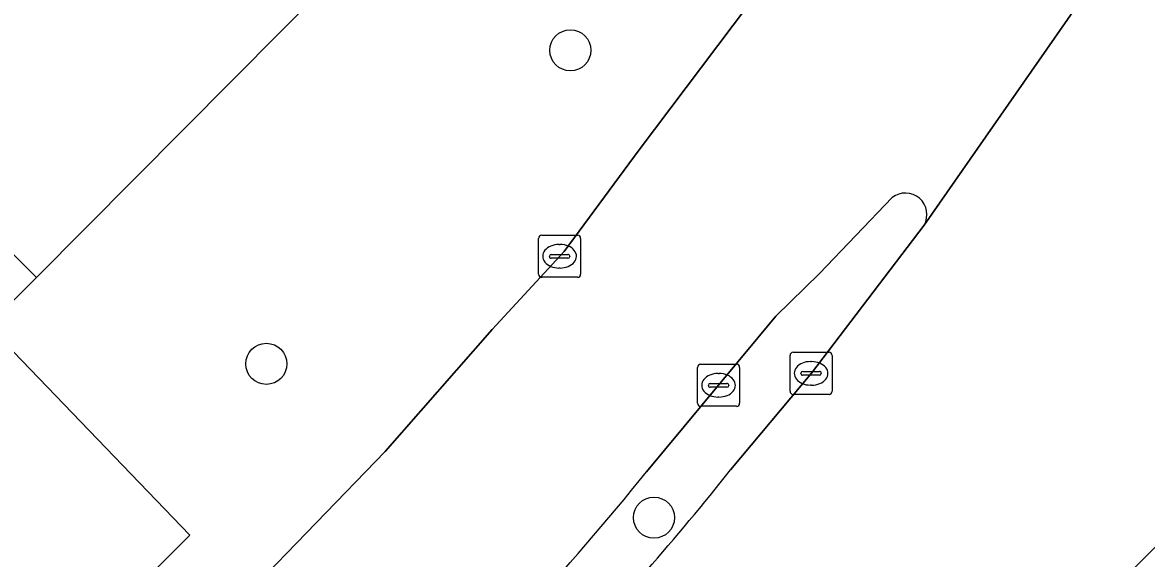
# Model space of a CAD drawing. Extents: x 159960 to 160866, y 382700 to 383354.
# Drawn here: x 160313.77 to 160340.51, y 383128.31 to 383141.06 of the extents above; entities that cross this region are included whole.
import ezdxf

# ---------------------------------------------------------------- set-up
doc = ezdxf.new("R2010")
doc.units = 0
for name, color, linetype in [('IMGEO_Boom', 7, 'Continuous'), ('IMGEO_Erf', 7, 'Continuous'), ('IMGEO_Kolk', 7, 'Continuous'), ('IMGEO_Muur', 7, 'Continuous'), ('IMGEO_Parkeervlak_open', 7, 'Continuous'), ('IMGEO_Rijbaan_lokaal_gesloten', 7, 'Continuous'), ('IMGEO_Verkeerseiland_open', 7, 'Continuous'), ('IMGEO_Voetpad_open', 7, 'Continuous')]:
    doc.layers.add(name, color=color, linetype=linetype)

msp = doc.modelspace()

# ---------------------------------------------------------------- linework, layer by layer
at = {"layer": 'IMGEO_Boom'}
for centre in [(160326.801, 383140.398), (160319.57, 383132.943), (160328.79, 383129.286)]:
    msp.add_circle(centre, 0.489, dxfattribs=at)
at = {"layer": 'IMGEO_Erf'}
msp.add_lwpolyline([(160317.749, 383128.872), (160312.955, 383133.845), (160299.647, 383147.532), (160269.731, 383117.974), (160269.177, 383118.534), (160268.029, 383117.389), (160269.72, 383115.677), (160266.437, 383112.352), (160263.067, 383108.94), (160261.921, 383110.101), (160243.414, 383091.22), (160245.084, 383089.53), (160241.693, 383086.103), (160238.297, 383082.67), (160236.55, 383084.438), (160235.723, 383083.544), (160237.518, 383081.722), (160232.527, 383076.804), (160248.572, 383060.664), (160250.829, 383062.553), (160255.939, 383067.31)], close=True, dxfattribs=at)
msp.add_lwpolyline([(160308.737, 383143.597), (160312.99, 383139.346), (160311.372, 383137.727), (160314.099, 383134.997), (160322.256, 383143.204)], dxfattribs=at)
at = {"layer": 'IMGEO_Kolk'}
for p, q in [((160326.044, 383135.075), (160326.044, 383135.927)), ((160326.119, 383136.001), (160326.971, 383136.001)), ((160326.532, 383135.781), (160326.557, 383135.781)), ((160327.045, 383135.927), (160327.045, 383135.075)), ((160326.303, 383135.495), (160326.303, 383135.507)), ((160326.346, 383135.544), (160326.744, 383135.544)), ((160326.787, 383135.507), (160326.787, 383135.495)), ((160326.741, 383135.458), (160326.343, 383135.458)), ((160326.971, 383135.001), (160326.119, 383135.001)), ((160326.555, 383135.221), (160326.53, 383135.221)), ((160332.026, 383132.291), (160332.026, 383133.143)), ((160332.101, 383133.217), (160332.953, 383133.217)), ((160333.027, 383133.143), (160333.027, 383132.291)), ((160329.825, 383132.007), (160329.825, 383132.859)), ((160329.9, 383132.933), (160330.752, 383132.933)), ((160330.826, 383132.859), (160330.826, 383132.007)), ((160332.514, 383132.997), (160332.539, 383132.997)), ((160330.313, 383132.713), (160330.338, 383132.713)), ((160332.285, 383132.711), (160332.285, 383132.723)), ((160332.723, 383132.674), (160332.325, 383132.674)), ((160332.328, 383132.76), (160332.726, 383132.76)), ((160332.769, 383132.723), (160332.769, 383132.711)), ((160330.084, 383132.427), (160330.084, 383132.439)), ((160330.522, 383132.39), (160330.124, 383132.39)), ((160330.127, 383132.476), (160330.525, 383132.476)), ((160330.568, 383132.439), (160330.568, 383132.427)), ((160332.537, 383132.437), (160332.512, 383132.437)), ((160330.336, 383132.153), (160330.311, 383132.153)), ((160332.953, 383132.217), (160332.101, 383132.217)), ((160330.752, 383131.933), (160329.9, 383131.933))]:
    msp.add_line(p, q, dxfattribs=at)
for points in [[(160326.044, 383135.075), (160326.044, 383135.927)], [(160326.119, 383136.001), (160326.971, 383136.001)], [(160327.045, 383135.927), (160327.045, 383135.075)], [(160326.971, 383135.001), (160326.119, 383135.001)], [(160332.026, 383132.291), (160332.026, 383133.143)], [(160332.101, 383133.217), (160332.953, 383133.217)], [(160333.027, 383133.143), (160333.027, 383132.291)], [(160329.825, 383132.007), (160329.825, 383132.859)], [(160329.9, 383132.933), (160330.752, 383132.933)], [(160330.826, 383132.859), (160330.826, 383132.007)], [(160332.953, 383132.217), (160332.101, 383132.217)], [(160330.752, 383131.933), (160329.9, 383131.933)]]:
    msp.add_lwpolyline(points, dxfattribs=at)
for centre, radius, start, end in [((160326.121, 383135.925), 0.0765, 91.552, 178.448), ((160326.121, 383135.925), 0.0765, 91.552, 178.448), ((160326.969, 383135.925), 0.0765, 1.552, 88.448), ((160326.969, 383135.925), 0.0765, 1.552, 88.448), ((160326.343, 383135.504), 0.0403, 85.8775, 175.7526), ((160326.34, 383135.494), 0.0366, 178.938, 274.7102), ((160326.744, 383135.501), 0.043, 264.8664, 352.4533), ((160326.748, 383135.506), 0.0386, 1.7309, 96.639), ((160326.121, 383135.077), 0.0765, 181.552, 268.448), ((160326.121, 383135.077), 0.0765, 181.552, 268.448), ((160326.969, 383135.077), 0.0765, 271.552, 358.448), ((160326.969, 383135.077), 0.0765, 271.552, 358.448), ((160332.103, 383133.141), 0.0765, 91.552, 178.448), ((160332.103, 383133.141), 0.0765, 91.552, 178.448), ((160332.951, 383133.141), 0.0765, 1.552, 88.448), ((160332.951, 383133.141), 0.0765, 1.552, 88.448), ((160329.902, 383132.857), 0.0765, 91.552, 178.448), ((160329.902, 383132.857), 0.0765, 91.552, 178.448), ((160330.75, 383132.857), 0.0765, 1.552, 88.448), ((160330.75, 383132.857), 0.0765, 1.552, 88.448), ((160332.325, 383132.72), 0.0403, 85.8775, 175.7526), ((160332.322, 383132.71), 0.0366, 178.938, 274.7102), ((160332.726, 383132.717), 0.043, 264.8664, 352.4533), ((160332.73, 383132.722), 0.0386, 1.7309, 96.639), ((160330.124, 383132.436), 0.0403, 85.8775, 175.7526), ((160330.121, 383132.426), 0.0366, 178.938, 274.7102), ((160330.525, 383132.433), 0.043, 264.8664, 352.4533), ((160330.529, 383132.438), 0.0386, 1.7309, 96.639), ((160332.103, 383132.293), 0.0765, 181.552, 268.448), ((160332.103, 383132.293), 0.0765, 181.552, 268.448), ((160332.951, 383132.293), 0.0765, 271.552, 358.448), ((160332.951, 383132.293), 0.0765, 271.552, 358.448), ((160329.902, 383132.009), 0.0765, 181.552, 268.448), ((160329.902, 383132.009), 0.0765, 181.552, 268.448), ((160330.75, 383132.009), 0.0765, 271.552, 358.448), ((160330.75, 383132.009), 0.0765, 271.552, 358.448)]:
    msp.add_arc(centre, radius, start, end, dxfattribs=at)
for centre, major_axis, ratio, start_param, end_param in [((160326.531, 383135.501), (-0.387, 0.002), 0.722429, 4.712389, 7.853982), ((160326.556, 383135.501), (-0.39, 0.002), 0.717154, 1.570796, 4.712389), ((160332.513, 383132.717), (-0.387, 0.002), 0.722429, 4.712389, 7.853982), ((160332.538, 383132.717), (-0.39, 0.002), 0.717154, 1.570796, 4.712389), ((160330.312, 383132.433), (-0.387, 0.002), 0.722429, 4.712389, 7.853982), ((160330.337, 383132.433), (-0.39, 0.002), 0.717154, 1.570796, 4.712389)]:
    msp.add_ellipse(centre, major_axis=major_axis, ratio=ratio, start_param=start_param, end_param=end_param, dxfattribs=at)
at = {"layer": 'IMGEO_Muur'}
msp.add_lwpolyline([(160314.099, 383134.997), (160322.256, 383143.204)], dxfattribs=at)
at = {"layer": 'IMGEO_Parkeervlak_open'}
msp.add_lwpolyline([(160341.562, 383129.426), (160330.605, 383118.522), (160329.197, 383117.105), (160311.713, 383099.5), (160308.497, 383096.209), (160286.618, 383074.417), (160262.97, 383050.94), (160262.093, 383050.07), (160241.075, 383030.001)], dxfattribs=at)
at = {"layer": 'IMGEO_Rijbaan_lokaal_gesloten'}
for points in [[(160341.54, 383145.327), (160335.217, 383136.24), (160332.534, 383132.724), (160330.61, 383130.421)], [(160335.217, 383136.24), (160341.54, 383145.327)], [(160335.75, 383144.078), (160334.774, 383142.62), (160332.911, 383143.971), (160328.441, 383138.034), (160326.653, 383135.616), (160324.944, 383133.756), (160322.392, 383130.859), (160319.117, 383127.466), (160318.817, 383127.156), (160317.426, 383125.773), (160314.713, 383123.076), (160313.267, 383121.64), (160307.97, 383116.373), (160304.709, 383113.133), (160302.054, 383110.493), (160300.398, 383108.847), (160295.024, 383103.505), (160291.852, 383100.352), (160286.471, 383094.979), (160283.542, 383092.054), (160280.881, 383089.396), (160279.133, 383087.652), (160273.778, 383082.303), (160270.531, 383079.062)], [(160328.61, 383130.377), (160331.692, 383134.073), (160332.729, 383135.095), (160334.455, 383136.899)], [(160329.197, 383117.105), (160330.605, 383118.522), (160341.562, 383129.426), (160341.811, 383129.674), (160341.958, 383129.816), (160343.178, 383130.996)]]:
    msp.add_lwpolyline(points, dxfattribs=at)
for centre, radius, start, end in [((160334.767, 383136.49), 0.515, 330.9393, 127.3522), ((160276.702, 383173.218), 68.831, 316.37919, 321.55424), ((160281.16, 383168.393), 60.801, 312.8046, 321.29906)]:
    msp.add_arc(centre, radius, start, end, dxfattribs=at)
at = {"layer": 'IMGEO_Verkeerseiland_open'}
for points in [[(160334.455, 383136.899), (160332.729, 383135.095), (160331.692, 383134.073), (160328.61, 383130.377)], [(160330.61, 383130.421), (160332.534, 383132.724), (160335.217, 383136.24)]]:
    msp.add_lwpolyline(points, dxfattribs=at)
for centre, radius, start, end in [((160334.767, 383136.49), 0.515, 330.9393, 127.3522), ((160276.702, 383173.218), 68.831, 316.37919, 321.55424), ((160281.16, 383168.393), 60.801, 312.8046, 321.29906)]:
    msp.add_arc(centre, radius, start, end, dxfattribs=at)
at = {"layer": 'IMGEO_Voetpad_open'}
for points in [[(160269.731, 383117.974), (160299.647, 383147.532), (160312.955, 383133.845), (160314.099, 383134.997), (160311.372, 383137.727), (160307.119, 383141.978), (160303.951, 383144.952), (160301.117, 383147.793), (160299.029, 383149.854), (160297.796, 383151.092), (160297.221, 383151.669), (160294.189, 383148.677), (160289.986, 383152.936), (160287.364, 383155.593), (160285.234, 383157.752), (160283.977, 383159.026), (160282.69, 383160.33), (160280.6, 383162.448), (160279.117, 383163.951), (160276.466, 383166.613), (160273.917, 383169.253), (160272.408, 383170.816), (160269.673, 383173.403)], [(160337.405, 383155.839), (160336.194, 383157.057), (160333.148, 383153.955), (160322.256, 383143.204), (160314.099, 383134.997), (160312.955, 383133.845), (160317.749, 383128.872), (160255.939, 383067.31), (160250.829, 383062.553), (160248.572, 383060.664), (160247.485, 383059.754), (160244.046, 383056.876)], [(160270.531, 383079.062), (160273.778, 383082.303), (160279.133, 383087.652), (160280.881, 383089.396), (160283.542, 383092.054), (160286.471, 383094.979), (160291.852, 383100.352), (160295.024, 383103.505), (160300.398, 383108.847), (160302.054, 383110.493), (160304.709, 383113.133), (160307.97, 383116.373), (160313.267, 383121.64), (160314.713, 383123.076), (160317.426, 383125.773), (160318.817, 383127.156), (160319.117, 383127.466), (160322.392, 383130.859), (160324.944, 383133.756), (160326.653, 383135.616), (160328.441, 383138.034), (160332.911, 383143.971), (160337.678, 383151.279)]]:
    msp.add_lwpolyline(points, dxfattribs=at)

doc.saveas('drawing.dxf')
